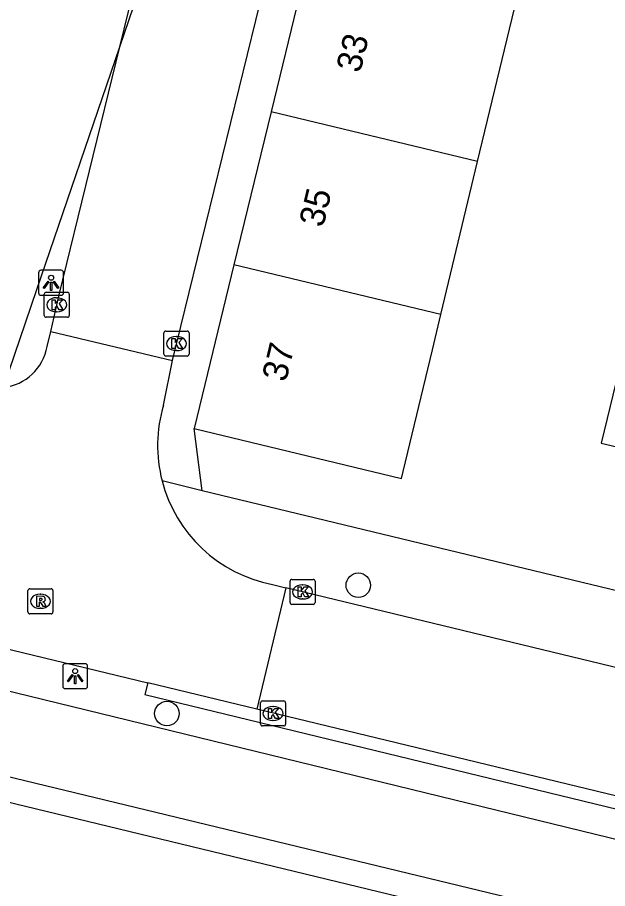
# Model space of a CAD drawing. Extents: x 162812 to 163818, y 381639 to 382470.
# Drawn here: x 163223.1 to 163246.67, y 382339.28 to 382374.08 of the extents above; entities that cross this region are included whole.
import ezdxf

# ---------------------------------------------------------------- set-up
doc = ezdxf.new("R2010")
doc.units = 0
for name, color, linetype in [('IMGEO_Boom', 7, 'Continuous'), ('IMGEO_Duiker', 7, 'Continuous'), ('IMGEO_Groenvoorziening', 7, 'Continuous'), ('IMGEO_Haag', 7, 'Continuous'), ('IMGEO_Kolk', 7, 'Continuous'), ('IMGEO_Lichtpunt', 7, 'Continuous'), ('IMGEO_Pand', 7, 'Continuous'), ('IMGEO_Pand_nummerreeks', 7, 'Continuous'), ('IMGEO_Rijbaan_lokaal_open', 7, 'Continuous'), ('IMGEO_Rioolput', 7, 'Continuous'), ('IMGEO_Voetpad_open', 7, 'Continuous'), ('IMGEO_Waterloop', 7, 'Continuous')]:
    doc.layers.add(name, color=color, linetype=linetype)

msp = doc.modelspace()

# ---------------------------------------------------------------- linework, layer by layer
at = {"layer": 'IMGEO_Boom'}
for centre in [(163236.718, 382351.4), (163229.072, 382346.273)]:
    msp.add_circle(centre, 0.489, dxfattribs=at)
at = {"layer": 'IMGEO_Duiker'}
msp.add_lwpolyline([(163217.653, 382344.971), (163218.74, 382348.154), (163219.264, 382349.69), (163222.547, 382359.303), (163223.883, 382363.216), (163227.195, 382372.915), (163235.759, 382397.994), (163236.274, 382399.504), (163238.509, 382406.047), (163239.271, 382408.279)], dxfattribs=at)
at = {"layer": 'IMGEO_Groenvoorziening'}
for points in [[(163219.616, 382347.944), (163281.197, 382332.909), (163315.558, 382324.549)], [(163314.82, 382321.474), (163218.158, 382344.843)]]:
    msp.add_lwpolyline(points, dxfattribs=at)
at = {"layer": 'IMGEO_Haag'}
msp.add_lwpolyline([(163228.306, 382347.496), (163228.196, 382347.039), (163254.891, 382340.544), (163255.025, 382341.034)], dxfattribs=at)
at = {"layer": 'IMGEO_Kolk'}
for p, q in [((163224.173, 382362.178), (163224.173, 382363.03)), ((163224.248, 382363.104), (163225.1, 382363.104)), ((163224.661, 382362.884), (163224.686, 382362.884)), ((163225.174, 382363.03), (163225.174, 382362.178)), ((163224.684, 382362.324), (163224.659, 382362.324)), ((163225.1, 382362.104), (163224.248, 382362.104)), ((163228.955, 382360.627), (163228.955, 382361.479)), ((163229.03, 382361.553), (163229.882, 382361.553)), ((163229.956, 382361.479), (163229.956, 382360.627)), ((163229.443, 382361.333), (163229.468, 382361.333)), ((163229.466, 382360.773), (163229.441, 382360.773)), ((163229.882, 382360.553), (163229.03, 382360.553)), ((163233.991, 382350.705), (163233.991, 382351.557)), ((163234.066, 382351.631), (163234.918, 382351.631)), ((163234.479, 382351.411), (163234.504, 382351.411)), ((163234.992, 382351.557), (163234.992, 382350.705)), ((163234.502, 382350.851), (163234.477, 382350.851)), ((163234.918, 382350.631), (163234.066, 382350.631)), ((163232.811, 382345.85), (163232.811, 382346.702)), ((163232.886, 382346.776), (163233.738, 382346.776)), ((163233.299, 382346.556), (163233.324, 382346.556)), ((163233.812, 382346.702), (163233.812, 382345.85)), ((163233.322, 382345.996), (163233.297, 382345.996)), ((163233.738, 382345.776), (163232.886, 382345.776))]:
    msp.add_line(p, q, dxfattribs=at)
for points in [[(163224.173, 382362.178), (163224.173, 382363.03)], [(163224.248, 382363.104), (163225.1, 382363.104)], [(163225.174, 382363.03), (163225.174, 382362.178)], [(163224.494, 382362.804), (163224.617, 382362.804), (163224.617, 382362.653), (163224.747, 382362.804), (163224.911, 382362.804), (163224.765, 382362.653), (163224.918, 382362.404), (163224.766, 382362.404), (163224.681, 382362.568), (163224.617, 382362.501), (163224.617, 382362.404), (163224.494, 382362.404), (163224.494, 382362.804)], [(163225.1, 382362.104), (163224.248, 382362.104)], [(163228.955, 382360.627), (163228.955, 382361.479)], [(163229.03, 382361.553), (163229.882, 382361.553)], [(163229.956, 382361.479), (163229.956, 382360.627)], [(163229.276, 382361.253), (163229.399, 382361.253), (163229.399, 382361.102), (163229.529, 382361.253), (163229.693, 382361.253), (163229.547, 382361.102), (163229.7, 382360.853), (163229.548, 382360.853), (163229.463, 382361.017), (163229.399, 382360.95), (163229.399, 382360.853), (163229.276, 382360.853), (163229.276, 382361.253)], [(163229.882, 382360.553), (163229.03, 382360.553)], [(163233.991, 382350.705), (163233.991, 382351.557)], [(163234.066, 382351.631), (163234.918, 382351.631)], [(163234.992, 382351.557), (163234.992, 382350.705)], [(163234.312, 382351.331), (163234.435, 382351.331), (163234.435, 382351.18), (163234.565, 382351.331), (163234.729, 382351.331), (163234.583, 382351.18), (163234.736, 382350.931), (163234.584, 382350.931), (163234.499, 382351.095), (163234.435, 382351.028), (163234.435, 382350.931), (163234.312, 382350.931), (163234.312, 382351.331)], [(163234.918, 382350.631), (163234.066, 382350.631)], [(163232.811, 382345.85), (163232.811, 382346.702)], [(163232.886, 382346.776), (163233.738, 382346.776)], [(163233.812, 382346.702), (163233.812, 382345.85)], [(163233.132, 382346.476), (163233.255, 382346.476), (163233.255, 382346.325), (163233.385, 382346.476), (163233.549, 382346.476), (163233.403, 382346.325), (163233.556, 382346.076), (163233.404, 382346.076), (163233.319, 382346.24), (163233.255, 382346.173), (163233.255, 382346.076), (163233.132, 382346.076), (163233.132, 382346.476)], [(163233.738, 382345.776), (163232.886, 382345.776)]]:
    msp.add_lwpolyline(points, dxfattribs=at)
for centre, start, end in [((163224.25, 382363.028), 91.552, 178.448), ((163224.25, 382363.028), 91.552, 178.448), ((163225.098, 382363.028), 1.552, 88.448), ((163225.098, 382363.028), 1.552, 88.448), ((163224.25, 382362.18), 181.552, 268.448), ((163224.25, 382362.18), 181.552, 268.448), ((163225.098, 382362.18), 271.552, 358.448), ((163225.098, 382362.18), 271.552, 358.448), ((163229.032, 382361.477), 91.552, 178.448), ((163229.032, 382361.477), 91.552, 178.448), ((163229.88, 382361.477), 1.552, 88.448), ((163229.88, 382361.477), 1.552, 88.448), ((163229.032, 382360.629), 181.552, 268.448), ((163229.032, 382360.629), 181.552, 268.448), ((163229.88, 382360.629), 271.552, 358.448), ((163229.88, 382360.629), 271.552, 358.448), ((163234.068, 382351.555), 91.552, 178.448), ((163234.068, 382351.555), 91.552, 178.448), ((163234.916, 382351.555), 1.552, 88.448), ((163234.916, 382351.555), 1.552, 88.448), ((163234.068, 382350.707), 181.552, 268.448), ((163234.068, 382350.707), 181.552, 268.448), ((163234.916, 382350.707), 271.552, 358.448), ((163234.916, 382350.707), 271.552, 358.448), ((163232.888, 382346.7), 91.552, 178.448), ((163232.888, 382346.7), 91.552, 178.448), ((163233.736, 382346.7), 1.552, 88.448), ((163233.736, 382346.7), 1.552, 88.448), ((163232.888, 382345.852), 181.552, 268.448), ((163232.888, 382345.852), 181.552, 268.448), ((163233.736, 382345.852), 271.552, 358.448), ((163233.736, 382345.852), 271.552, 358.448)]:
    msp.add_arc(centre, 0.0765, start, end, dxfattribs=at)
for centre, major_axis, ratio, start_param, end_param in [((163224.66, 382362.604), (-0.387, 0.002), 0.722429, 4.712389, 7.853982), ((163224.685, 382362.604), (-0.39, 0.002), 0.717154, 1.570796, 4.712389), ((163229.442, 382361.053), (-0.387, 0.002), 0.722429, 4.712389, 7.853982), ((163229.467, 382361.053), (-0.39, 0.002), 0.717154, 1.570796, 4.712389), ((163234.478, 382351.131), (-0.387, 0.002), 0.722429, 4.712389, 7.853982), ((163234.503, 382351.131), (-0.39, 0.002), 0.717154, 1.570796, 4.712389), ((163233.298, 382346.276), (-0.387, 0.002), 0.722429, 4.712389, 7.853982), ((163233.323, 382346.276), (-0.39, 0.002), 0.717154, 1.570796, 4.712389)]:
    msp.add_ellipse(centre, major_axis=major_axis, ratio=ratio, start_param=start_param, end_param=end_param, dxfattribs=at)
at = {"layer": 'IMGEO_Lichtpunt'}
for p, q in [((163224.853, 382363.981), (163224.045, 382363.981)), ((163224.853, 382363.981), (163224.045, 382363.981)), ((163223.951, 382363.886), (163223.951, 382363.079)), ((163223.951, 382363.886), (163223.951, 382363.079)), ((163224.947, 382363.079), (163224.947, 382363.886)), ((163224.947, 382363.079), (163224.947, 382363.886)), ((163224.045, 382362.985), (163224.853, 382362.985)), ((163224.045, 382362.985), (163224.853, 382362.985)), ((163225.813, 382348.263), (163225.005, 382348.263)), ((163225.813, 382348.263), (163225.005, 382348.263)), ((163224.911, 382348.168), (163224.911, 382347.361)), ((163224.911, 382348.168), (163224.911, 382347.361)), ((163225.907, 382347.361), (163225.907, 382348.168)), ((163225.907, 382347.361), (163225.907, 382348.168)), ((163225.005, 382347.267), (163225.813, 382347.267)), ((163225.005, 382347.267), (163225.813, 382347.267))]:
    msp.add_line(p, q, dxfattribs=at)
for points in [[(163224.325, 382363.55), (163224.364, 382363.522), (163224.176, 382363.26), (163224.138, 382363.287), (163224.325, 382363.55)], [(163224.427, 382363.502), (163224.474, 382363.502), (163224.474, 382363.18), (163224.427, 382363.18), (163224.427, 382363.502)], [(163224.537, 382363.522), (163224.575, 382363.549), (163224.762, 382363.287), (163224.723, 382363.259), (163224.537, 382363.522)], [(163225.285, 382347.832), (163225.324, 382347.804), (163225.136, 382347.542), (163225.098, 382347.569), (163225.285, 382347.832)], [(163225.387, 382347.784), (163225.434, 382347.784), (163225.434, 382347.462), (163225.387, 382347.462), (163225.387, 382347.784)], [(163225.497, 382347.804), (163225.535, 382347.831), (163225.722, 382347.569), (163225.683, 382347.541), (163225.497, 382347.804)]]:
    msp.add_lwpolyline(points, dxfattribs=at)
for centre in [(163224.45, 382363.684), (163225.41, 382347.966)]:
    msp.add_circle(centre, 0.0994, dxfattribs=at)
for centre, start, end in [((163224.045, 382363.886), 90, 180), ((163224.045, 382363.886), 90, 180), ((163224.853, 382363.886), 0, 90), ((163224.853, 382363.886), 0, 90), ((163224.045, 382363.079), 180, 270), ((163224.045, 382363.079), 180, 270), ((163224.853, 382363.079), 270, 0), ((163224.853, 382363.079), 270, 360), ((163225.005, 382348.168), 90, 180), ((163225.005, 382348.168), 90, 180), ((163225.813, 382348.168), 0, 90), ((163225.813, 382348.168), 0, 90), ((163225.005, 382347.361), 180, 270), ((163225.005, 382347.361), 180, 270), ((163225.813, 382347.361), 270, 0), ((163225.813, 382347.361), 270, 360)]:
    msp.add_arc(centre, 0.0946, start, end, dxfattribs=at)
at = {"layer": 'IMGEO_Pand'}
for points in [[(163234.718, 382376.418), (163233.232, 382370.306)], [(163241.482, 382368.325), (163242.951, 382374.441)], [(163233.232, 382370.306), (163231.747, 382364.194)], [(163241.482, 382368.325), (163233.232, 382370.306)], [(163240.014, 382362.209), (163241.482, 382368.325)], [(163231.747, 382364.194), (163230.16, 382357.654)], [(163240.014, 382362.209), (163231.747, 382364.194)], [(163230.16, 382357.654), (163238.442, 382355.665), (163238.51, 382355.948), (163239.678, 382360.81), (163240.014, 382362.209)], [(163247.238, 382360.474), (163246.422, 382357.081), (163248.85, 382356.497)]]:
    msp.add_lwpolyline(points, dxfattribs=at)
at = {"layer": 'IMGEO_Rijbaan_lokaal_open'}
for points in [[(163229.294, 382360.38), (163236.282, 382388.912)], [(163224.433, 382361.535), (163224.773, 382363.003), (163227.195, 382372.915), (163230.635, 382386.992), (163231.038, 382388.516)], [(163224.291, 382360.943), (163224.433, 382361.535)], [(163224.433, 382361.535), (163229.294, 382360.38)], [(163228.935, 382358.588), (163229.294, 382360.38)], [(163233.29, 382351.431), (163233.817, 382351.293)], [(163233.817, 382351.293), (163232.659, 382346.442)], [(163306.632, 382333.703), (163233.817, 382351.293)], [(163219.993, 382349.508), (163228.306, 382347.496)], [(163232.659, 382346.442), (163228.306, 382347.496)], [(163255.025, 382341.034), (163232.659, 382346.442)]]:
    msp.add_lwpolyline(points, dxfattribs=at)
for centre, radius, start, end in [((163222.333, 382361.278), 1.987, 276.1878, 350.2916), ((163234.342, 382356.98), 5.64, 163.4409, 194.4704), ((163234.351, 382356.98), 5.65, 194.4456, 259.1718)]:
    msp.add_arc(centre, radius, start, end, dxfattribs=at)
at = {"layer": 'IMGEO_Rioolput'}
for p, q in [((163223.522, 382350.33), (163223.522, 382351.182)), ((163223.597, 382351.256), (163224.449, 382351.256)), ((163224.01, 382351.036), (163224.035, 382351.036)), ((163224.523, 382351.182), (163224.523, 382350.33)), ((163224.033, 382350.476), (163224.008, 382350.476)), ((163224.449, 382350.256), (163223.597, 382350.256))]:
    msp.add_line(p, q, dxfattribs=at)
for points in [[(163223.522, 382350.33), (163223.522, 382351.182)], [(163223.597, 382351.256), (163224.449, 382351.256)], [(163224.523, 382351.182), (163224.523, 382350.33)], [(163224.111, 382350.954), (163223.859, 382350.956), (163223.859, 382350.556)], [(163223.859, 382350.556), (163223.983, 382350.556), (163223.983, 382350.718), (163223.994, 382350.718)], [(163224.037, 382350.875), (163223.983, 382350.875), (163223.983, 382350.794)], [(163223.983, 382350.794), (163224.035, 382350.794)], [(163224.041, 382350.689), (163224.112, 382350.556), (163224.252, 382350.556), (163224.187, 382350.682)], [(163224.449, 382350.256), (163223.597, 382350.256)]]:
    msp.add_lwpolyline(points, dxfattribs=at)
for centre, radius, start, end in [((163223.599, 382351.18), 0.0765, 91.552, 178.448), ((163223.599, 382351.18), 0.0765, 91.552, 178.448), ((163224.447, 382351.18), 0.0765, 1.552, 88.448), ((163224.447, 382351.18), 0.0765, 1.552, 88.448), ((163223.993, 382350.665), 0.0533, 26.0293, 88.6989), ((163224.019, 382350.983), 0.19, 274.7715, 282.9687), ((163224.043, 382350.779), 0.0964, 77.0061, 93.1865), ((163224.057, 382350.836), 0.0378, 276.6634, 79.6772), ((163224.11, 382350.844), 0.109, 350.3612, 89.416), ((163224.108, 382350.844), 0.112, 277.5842, 350.9817), ((163224.092, 382350.629), 0.108, 29.5134, 73.7905), ((163223.599, 382350.332), 0.0765, 181.552, 268.448), ((163223.599, 382350.332), 0.0765, 181.552, 268.448), ((163224.447, 382350.332), 0.0765, 271.552, 358.448), ((163224.447, 382350.332), 0.0765, 271.552, 358.448)]:
    msp.add_arc(centre, radius, start, end, dxfattribs=at)
for centre, major_axis, ratio, start_param, end_param in [((163224.009, 382350.756), (-0.387, 0.002), 0.722429, 4.712389, 7.853982), ((163224.034, 382350.756), (-0.39, 0.002), 0.717154, 1.570796, 4.712389)]:
    msp.add_ellipse(centre, major_axis=major_axis, ratio=ratio, start_param=start_param, end_param=end_param, dxfattribs=at)
at = {"layer": 'IMGEO_Voetpad_open'}
for points in [[(163230.477, 382355.167), (163230.16, 382357.654)], [(163230.477, 382355.167), (163228.88, 382355.571)], [(163247.54, 382351.049), (163230.477, 382355.167)]]:
    msp.add_lwpolyline(points, dxfattribs=at)
at = {"layer": 'IMGEO_Waterloop'}
msp.add_lwpolyline([(163217.922, 382343.9), (163218.023, 382343.875), (163314.587, 382320.502)], dxfattribs=at)

# ---------------------------------------------------------------- texts
at = {"layer": 'IMGEO_Pand_nummerreeks'}
for s, rotation, p in [('33', 76.496, (163236.793, 382371.837)), ('35', 76.496, (163235.31, 382365.662)), ('37', 76.4956, (163233.828, 382359.488))]:
    msp.add_text(s, height=1, rotation=rotation, dxfattribs=at).set_placement(p)

doc.saveas('drawing.dxf')
